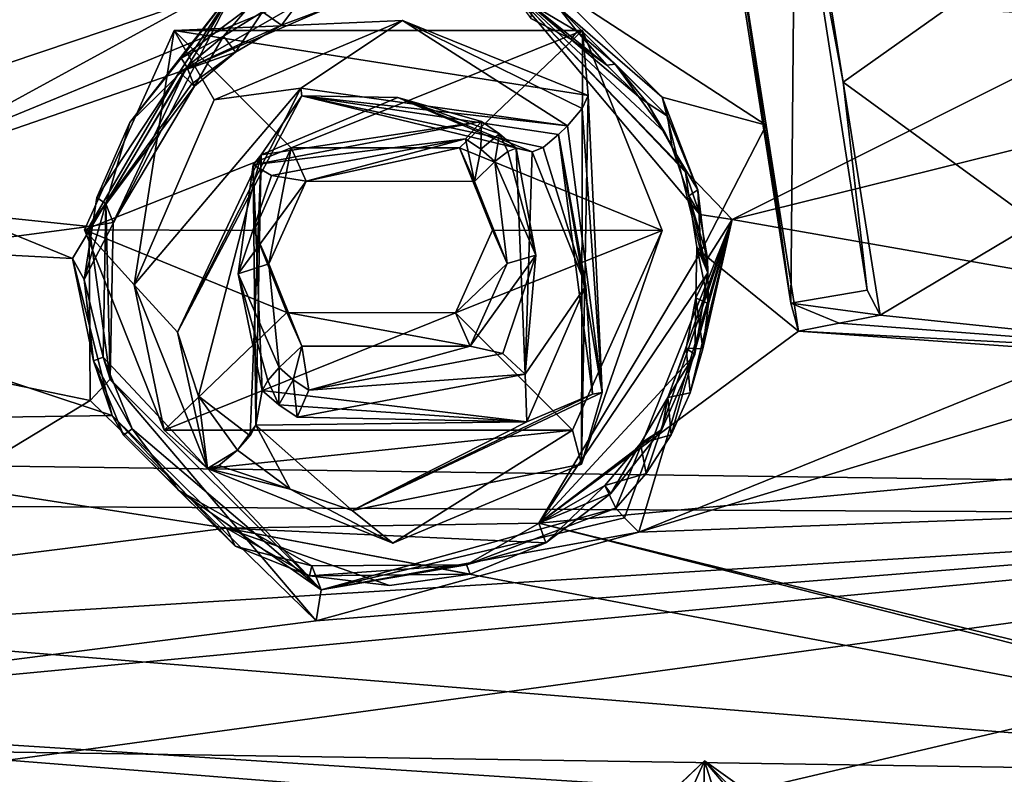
# Model space of a CAD drawing. Header units: millimetres. Extents: x -147 to 294, y -82 to 275.
# Tile 514 of 609: x 241.5 to 252.35, y 214.49 to 222.81. Entities that reach past the tile are written whole.
import ezdxf

# ---------------------------------------------------------------- set-up
doc = ezdxf.new("R2010")
doc.units = ezdxf.units.MM
doc.header["$LTSCALE"] = 67.506716
for name, color, linetype in [('1498', 7, 'CONTINUOUS'), ('1500', 7, 'CONTINUOUS'), ('1545', 7, 'CONTINUOUS'), ('1546', 7, 'CONTINUOUS'), ('1547', 7, 'CONTINUOUS'), ('1548', 7, 'CONTINUOUS'), ('1549', 7, 'CONTINUOUS'), ('1550', 7, 'CONTINUOUS'), ('1551', 7, 'CONTINUOUS'), ('1552', 7, 'CONTINUOUS'), ('1553', 7, 'CONTINUOUS'), ('1554', 7, 'CONTINUOUS'), ('1555', 7, 'CONTINUOUS'), ('1556', 7, 'CONTINUOUS'), ('1557', 7, 'CONTINUOUS'), ('1558', 7, 'CONTINUOUS'), ('1559', 7, 'CONTINUOUS'), ('1878', 7, 'CONTINUOUS'), ('2172', 7, 'CONTINUOUS'), ('2716', 7, 'CONTINUOUS'), ('2717', 7, 'CONTINUOUS'), ('2718', 7, 'CONTINUOUS'), ('2719', 7, 'CONTINUOUS'), ('2720', 7, 'CONTINUOUS'), ('2721', 7, 'CONTINUOUS'), ('2722', 7, 'CONTINUOUS'), ('3676', 7, 'CONTINUOUS'), ('3677', 7, 'CONTINUOUS'), ('3678', 7, 'CONTINUOUS'), ('3679', 7, 'CONTINUOUS'), ('556', 7, 'CONTINUOUS'), ('755', 7, 'CONTINUOUS'), ('871', 7, 'CONTINUOUS')]:
    doc.layers.add(name, color=color, linetype=linetype)

msp = doc.modelspace()

# ---------------------------------------------------------------- linework, layer by layer
at = {"layer": '1498', "linetype": 'CONTINUOUS'}
for points in [[(245.785, 211.526, -15.219), (249.043, 214.64, -14.822), (247.654, 211.526, -15.416), (245.785, 211.526, -15.219)], [(247.654, 211.526, -15.416), (249.043, 214.64, -14.822), (248.061, 212.434, -15.243), (247.654, 211.526, -15.416)], [(248.061, 212.434, -15.243), (249.043, 214.64, -14.822), (249.001, 212.81, -15.252), (248.061, 212.434, -15.243)], [(249.043, 214.64, -14.822), (252.149, 211.526, -15.889), (249.001, 212.81, -15.252), (249.043, 214.64, -14.822)]]:
    msp.add_3dface(points, dxfattribs=at)
at = {"layer": '1500', "linetype": 'CONTINUOUS'}
for points in [[(249.043, 214.64, -14.822), (245.785, 211.526, -15.219), (247.233, 212.937, -12.321), (249.043, 214.64, -14.822)], [(249.308, 213.805, -12.452), (249.043, 214.64, -14.822), (247.233, 212.937, -12.321), (249.308, 213.805, -12.452)], [(252.149, 211.526, -15.889), (249.043, 214.64, -14.822), (252.143, 210.988, -13.6), (252.149, 211.526, -15.889)], [(252.143, 210.988, -13.6), (249.043, 214.64, -14.822), (251.345, 212.993, -12.983), (252.143, 210.988, -13.6)], [(251.345, 212.993, -12.983), (249.043, 214.64, -14.822), (249.308, 213.805, -12.452), (251.345, 212.993, -12.983)]]:
    msp.add_3dface(points, dxfattribs=at)
at = {"layer": '1545', "linetype": 'CONTINUOUS'}
for points in [[(242.213, 220.492, -12.711), (243.2, 222.692, -12.292), (244.49, 221.398, -12.736), (242.213, 220.492, -12.711)], [(243.2, 222.692, -12.292), (247.699, 222.691, -12.766), (244.49, 221.398, -12.736), (243.2, 222.692, -12.292)], [(244.49, 221.398, -12.736), (247.699, 222.691, -12.766), (246.345, 221.398, -12.931), (244.49, 221.398, -12.736)], [(247.699, 222.691, -12.766), (248.577, 220.486, -13.383), (246.345, 221.398, -12.931), (247.699, 222.691, -12.766)], [(244.082, 220.488, -12.909), (242.213, 220.492, -12.711), (244.49, 221.398, -12.736), (244.082, 220.488, -12.909)], [(246.345, 221.398, -12.931), (248.577, 220.486, -13.383), (246.707, 220.491, -13.185), (246.345, 221.398, -12.931)], [(243.09, 218.287, -13.328), (242.213, 220.492, -12.711), (244.444, 219.581, -13.163), (243.09, 218.287, -13.328)], [(244.444, 219.581, -13.163), (242.213, 220.492, -12.711), (244.082, 220.488, -12.909), (244.444, 219.581, -13.163)], [(246.707, 220.491, -13.185), (248.577, 220.486, -13.383), (246.3, 219.58, -13.359), (246.707, 220.491, -13.185)], [(248.577, 220.486, -13.383), (247.59, 218.286, -13.802), (246.3, 219.58, -13.359), (248.577, 220.486, -13.383)], [(243.09, 218.287, -13.328), (244.444, 219.581, -13.163), (246.3, 219.58, -13.359), (243.09, 218.287, -13.328)], [(247.59, 218.286, -13.802), (243.09, 218.287, -13.328), (246.3, 219.58, -13.359), (247.59, 218.286, -13.802)]]:
    msp.add_3dface(points, dxfattribs=at)
at = {"layer": '1546', "linetype": 'CONTINUOUS'}
for points in [[(247.762, 221.975, -10.497), (243.2, 222.692, -12.292), (245.718, 222.8, -10.035), (247.762, 221.975, -10.497)], [(245.718, 222.8, -10.035), (243.2, 222.692, -12.292), (243.641, 221.927, -9.905), (245.718, 222.8, -10.035)], [(243.2, 222.692, -12.292), (242.213, 220.492, -12.711), (242.759, 219.889, -10.179), (243.2, 222.692, -12.292)], [(243.641, 221.927, -9.905), (243.2, 222.692, -12.292), (242.759, 219.889, -10.179), (243.641, 221.927, -9.905)], [(247.699, 222.691, -12.766), (243.2, 222.692, -12.292), (247.762, 221.975, -10.497), (247.699, 222.691, -12.766)], [(242.213, 220.492, -12.711), (243.09, 218.287, -13.328), (242.759, 219.889, -10.179), (242.213, 220.492, -12.711)], [(242.759, 219.889, -10.179), (243.09, 218.287, -13.328), (243.568, 217.863, -10.699), (242.759, 219.889, -10.179)]]:
    msp.add_3dface(points, dxfattribs=at)
at = {"layer": '1547', "linetype": 'CONTINUOUS'}
for points in [[(248.577, 220.486, -13.383), (247.699, 222.691, -12.766), (247.689, 217.912, -11.292), (248.577, 220.486, -13.383)], [(247.699, 222.691, -12.766), (247.762, 221.975, -10.497), (247.689, 217.912, -11.292), (247.699, 222.691, -12.766)], [(247.59, 218.286, -13.802), (248.577, 220.486, -13.383), (247.689, 217.912, -11.292), (247.59, 218.286, -13.802)], [(243.09, 218.287, -13.328), (247.59, 218.286, -13.802), (243.568, 217.863, -10.699), (243.09, 218.287, -13.328)], [(243.568, 217.863, -10.699), (247.59, 218.286, -13.802), (245.612, 217.038, -11.162), (243.568, 217.863, -10.699)], [(245.612, 217.038, -11.162), (247.59, 218.286, -13.802), (247.689, 217.912, -11.292), (245.612, 217.038, -11.162)]]:
    msp.add_3dface(points, dxfattribs=at)
at = {"layer": '1548', "linetype": 'CONTINUOUS'}
for points in [[(247.689, 217.912, -11.292), (247.762, 221.975, -10.497), (247.915, 218.699, -10.807), (247.689, 217.912, -11.292)], [(247.762, 221.975, -10.497), (247.698, 221.833, -10.267), (247.915, 218.699, -10.807), (247.762, 221.975, -10.497)], [(247.698, 221.833, -10.267), (247.533, 221.64, -10.184), (247.915, 218.699, -10.807), (247.698, 221.833, -10.267)], [(245.164, 217.401, -10.637), (247.689, 217.912, -11.292), (247.915, 218.699, -10.807), (245.164, 217.401, -10.637)], [(243.901, 218.063, -10.316), (243.692, 217.896, -10.435), (244.48, 217.636, -10.487), (243.901, 218.063, -10.316)], [(243.692, 217.896, -10.435), (243.568, 217.863, -10.699), (244.48, 217.636, -10.487), (243.692, 217.896, -10.435)], [(243.568, 217.863, -10.699), (245.612, 217.038, -11.162), (244.48, 217.636, -10.487), (243.568, 217.863, -10.699)], [(245.612, 217.038, -11.162), (247.689, 217.912, -11.292), (245.164, 217.401, -10.637), (245.612, 217.038, -11.162)], [(244.48, 217.636, -10.487), (245.612, 217.038, -11.162), (245.164, 217.401, -10.637), (244.48, 217.636, -10.487)]]:
    msp.add_3dface(points, dxfattribs=at)
at = {"layer": '1549', "linetype": 'CONTINUOUS'}
for points in [[(243.239, 219.364, -9.966), (244.607, 221.97, -9.674), (244.597, 222.056, -9.657), (243.239, 219.364, -9.966)], [(244.607, 221.97, -9.674), (247.533, 221.64, -10.184), (244.597, 222.056, -9.657), (244.607, 221.97, -9.674)], [(247.437, 221.545, -10.186), (247.533, 221.64, -10.184), (244.607, 221.97, -9.674), (247.437, 221.545, -10.186)], [(247.915, 218.699, -10.807), (247.533, 221.64, -10.184), (247.437, 221.545, -10.186), (247.915, 218.699, -10.807)], [(247.915, 218.699, -10.807), (247.437, 221.545, -10.186), (247.811, 218.681, -10.794), (247.915, 218.699, -10.807)], [(245.164, 217.401, -10.637), (247.915, 218.699, -10.807), (247.811, 218.681, -10.794), (245.164, 217.401, -10.637)]]:
    msp.add_3dface(points, dxfattribs=at)
at = {"layer": '1550', "linetype": 'CONTINUOUS'}
for points in [[(244.607, 221.97, -9.674), (243.239, 219.364, -9.966), (244.161, 221.32, -10.005), (244.607, 221.97, -9.674)], [(245.667, 221.952, -10.129), (244.607, 221.97, -9.674), (244.161, 221.32, -10.005), (245.667, 221.952, -10.129)], [(247.437, 221.545, -10.186), (244.607, 221.97, -9.674), (247.267, 221.403, -10.266), (247.437, 221.545, -10.186)], [(247.267, 221.403, -10.266), (244.607, 221.97, -9.674), (247.146, 221.354, -10.475), (247.267, 221.403, -10.266)], [(247.146, 221.354, -10.475), (244.607, 221.97, -9.674), (245.667, 221.952, -10.129), (247.146, 221.354, -10.475)], [(243.239, 219.364, -9.966), (243.468, 218.66, -10.136), (244.161, 221.32, -10.005), (243.239, 219.364, -9.966)], [(244.161, 221.32, -10.005), (243.468, 218.66, -10.136), (244.037, 218.221, -10.378), (244.161, 221.32, -10.005)], [(244.101, 218.342, -10.545), (244.161, 221.32, -10.005), (244.037, 218.221, -10.378), (244.101, 218.342, -10.545)], [(243.468, 218.66, -10.136), (243.901, 218.063, -10.316), (244.037, 218.221, -10.378), (243.468, 218.66, -10.136)]]:
    msp.add_3dface(points, dxfattribs=at)
at = {"layer": '1551', "linetype": 'CONTINUOUS'}
for points in [[(245.718, 222.8, -10.035), (243.641, 221.927, -9.905), (244.597, 222.056, -9.657), (245.718, 222.8, -10.035)], [(247.533, 221.64, -10.184), (245.718, 222.8, -10.035), (244.597, 222.056, -9.657), (247.533, 221.64, -10.184)], [(247.762, 221.975, -10.497), (245.718, 222.8, -10.035), (247.698, 221.833, -10.267), (247.762, 221.975, -10.497)], [(245.718, 222.8, -10.035), (247.533, 221.64, -10.184), (247.698, 221.833, -10.267), (245.718, 222.8, -10.035)], [(243.641, 221.927, -9.905), (242.759, 219.889, -10.179), (244.597, 222.056, -9.657), (243.641, 221.927, -9.905)], [(242.759, 219.889, -10.179), (243.239, 219.364, -9.966), (244.597, 222.056, -9.657), (242.759, 219.889, -10.179)], [(242.759, 219.889, -10.179), (243.568, 217.863, -10.699), (243.239, 219.364, -9.966), (242.759, 219.889, -10.179)], [(243.239, 219.364, -9.966), (243.568, 217.863, -10.699), (243.468, 218.66, -10.136), (243.239, 219.364, -9.966)], [(243.568, 217.863, -10.699), (243.901, 218.063, -10.316), (243.468, 218.66, -10.136), (243.568, 217.863, -10.699)], [(243.568, 217.863, -10.699), (243.692, 217.896, -10.435), (243.901, 218.063, -10.316), (243.568, 217.863, -10.699)]]:
    msp.add_3dface(points, dxfattribs=at)
at = {"layer": '1552', "linetype": 'CONTINUOUS'}
for points in [[(247.437, 221.545, -10.186), (247.267, 221.403, -10.266), (247.736, 219.876, -10.843), (247.437, 221.545, -10.186)], [(247.811, 218.681, -10.794), (247.437, 221.545, -10.186), (247.736, 219.876, -10.843), (247.811, 218.681, -10.794)], [(247.267, 221.403, -10.266), (247.146, 221.354, -10.475), (247.736, 219.876, -10.843), (247.267, 221.403, -10.266)], [(247.086, 218.377, -11.016), (247.811, 218.681, -10.794), (247.736, 219.876, -10.843), (247.086, 218.377, -11.016)], [(245.164, 217.401, -10.637), (247.811, 218.681, -10.794), (247.086, 218.377, -11.016), (245.164, 217.401, -10.637)], [(244.101, 218.342, -10.545), (245.164, 217.401, -10.637), (247.086, 218.377, -11.016), (244.101, 218.342, -10.545)], [(243.901, 218.063, -10.316), (244.48, 217.636, -10.487), (244.101, 218.342, -10.545), (243.901, 218.063, -10.316)], [(243.901, 218.063, -10.316), (244.101, 218.342, -10.545), (244.037, 218.221, -10.378), (243.901, 218.063, -10.316)], [(244.48, 217.636, -10.487), (245.164, 217.401, -10.637), (244.101, 218.342, -10.545), (244.48, 217.636, -10.487)]]:
    msp.add_3dface(points, dxfattribs=at)
at = {"layer": '1553', "linetype": 'CONTINUOUS'}
for points in [[(247.07, 218.904, -11.708), (247.146, 221.354, -10.475), (246.969, 221.394, -11.102), (247.07, 218.904, -11.708)], [(247.736, 219.876, -10.843), (247.146, 221.354, -10.475), (247.07, 218.904, -11.708), (247.736, 219.876, -10.843)], [(247.086, 218.377, -11.016), (247.736, 219.876, -10.843), (247.07, 218.904, -11.708), (247.086, 218.377, -11.016)], [(244.556, 218.428, -11.556), (247.086, 218.377, -11.016), (247.07, 218.904, -11.708), (244.556, 218.428, -11.556)], [(244.101, 218.342, -10.545), (247.086, 218.377, -11.016), (244.172, 218.723, -11.445), (244.101, 218.342, -10.545)], [(244.172, 218.723, -11.445), (247.086, 218.377, -11.016), (244.354, 218.563, -11.503), (244.172, 218.723, -11.445)], [(244.354, 218.563, -11.503), (247.086, 218.377, -11.016), (244.556, 218.428, -11.556), (244.354, 218.563, -11.503)]]:
    msp.add_3dface(points, dxfattribs=at)
at = {"layer": '1554', "linetype": 'CONTINUOUS'}
for points in [[(245.667, 221.952, -10.129), (244.161, 221.32, -10.005), (246.586, 221.688, -10.991), (245.667, 221.952, -10.129)], [(247.146, 221.354, -10.475), (245.667, 221.952, -10.129), (246.969, 221.394, -11.102), (247.146, 221.354, -10.475)], [(246.969, 221.394, -11.102), (245.667, 221.952, -10.129), (246.787, 221.553, -11.045), (246.969, 221.394, -11.102)], [(246.787, 221.553, -11.045), (245.667, 221.952, -10.129), (246.586, 221.688, -10.991), (246.787, 221.553, -11.045)], [(246.586, 221.688, -10.991), (244.161, 221.32, -10.005), (244.071, 221.212, -10.84), (246.586, 221.688, -10.991)], [(244.161, 221.32, -10.005), (244.101, 218.342, -10.545), (244.071, 221.212, -10.84), (244.161, 221.32, -10.005)], [(244.101, 218.342, -10.545), (244.172, 218.723, -11.445), (244.071, 221.212, -10.84), (244.101, 218.342, -10.545)]]:
    msp.add_3dface(points, dxfattribs=at)
at = {"layer": '1555', "linetype": 'CONTINUOUS'}
for points in [[(246.586, 221.688, -10.991), (244.071, 221.212, -10.84), (246.41, 221.497, -11.254), (246.586, 221.688, -10.991)], [(246.586, 221.688, -10.991), (246.41, 221.497, -11.254), (246.581, 221.382, -11.3), (246.586, 221.688, -10.991)], [(246.787, 221.553, -11.045), (246.586, 221.688, -10.991), (246.581, 221.382, -11.3), (246.787, 221.553, -11.045)], [(246.736, 221.246, -11.349), (246.787, 221.553, -11.045), (246.581, 221.382, -11.3), (246.736, 221.246, -11.349)], [(246.876, 221.358, -11.27), (246.787, 221.553, -11.045), (246.736, 221.246, -11.349), (246.876, 221.358, -11.27)], [(246.969, 221.394, -11.102), (246.787, 221.553, -11.045), (246.876, 221.358, -11.27), (246.969, 221.394, -11.102)], [(246.41, 221.497, -11.254), (244.071, 221.212, -10.84), (244.273, 221.092, -11.126), (246.41, 221.497, -11.254)], [(244.071, 221.212, -10.84), (244.172, 218.723, -11.445), (243.908, 220.007, -11.347), (244.071, 221.212, -10.84)], [(244.273, 221.092, -11.126), (244.071, 221.212, -10.84), (243.908, 220.007, -11.347), (244.273, 221.092, -11.126)], [(243.908, 220.007, -11.347), (244.172, 218.723, -11.445), (244.232, 218.834, -11.595), (243.908, 220.007, -11.347)], [(244.359, 218.976, -11.64), (243.908, 220.007, -11.347), (244.232, 218.834, -11.595), (244.359, 218.976, -11.64)]]:
    msp.add_3dface(points, dxfattribs=at)
at = {"layer": '1556', "linetype": 'CONTINUOUS'}
for points in [[(246.41, 221.497, -11.254), (244.273, 221.092, -11.126), (244.654, 221.029, -11.181), (246.41, 221.497, -11.254)], [(246.509, 221.028, -11.377), (246.41, 221.497, -11.254), (244.654, 221.029, -11.181), (246.509, 221.028, -11.377)], [(246.581, 221.382, -11.3), (246.41, 221.497, -11.254), (246.509, 221.028, -11.377), (246.581, 221.382, -11.3)], [(246.736, 221.246, -11.349), (246.581, 221.382, -11.3), (246.509, 221.028, -11.377), (246.736, 221.246, -11.349)], [(246.736, 221.246, -11.349), (246.509, 221.028, -11.377), (246.871, 220.122, -11.632), (246.736, 221.246, -11.349)], [(247.187, 220.215, -11.643), (246.736, 221.246, -11.349), (246.871, 220.122, -11.632), (247.187, 220.215, -11.643)], [(244.273, 221.092, -11.126), (243.908, 220.007, -11.347), (244.654, 221.029, -11.181), (244.273, 221.092, -11.126)], [(244.654, 221.029, -11.181), (243.908, 220.007, -11.347), (244.246, 220.118, -11.356), (244.654, 221.029, -11.181)], [(246.821, 219.13, -11.863), (247.187, 220.215, -11.643), (246.463, 219.211, -11.806), (246.821, 219.13, -11.863)], [(246.463, 219.211, -11.806), (247.187, 220.215, -11.643), (246.871, 220.122, -11.632), (246.463, 219.211, -11.806)], [(243.908, 220.007, -11.347), (244.359, 218.976, -11.64), (244.246, 220.118, -11.356), (243.908, 220.007, -11.347)], [(244.246, 220.118, -11.356), (244.359, 218.976, -11.64), (244.607, 219.212, -11.61), (244.246, 220.118, -11.356)], [(244.359, 218.976, -11.64), (244.513, 218.84, -11.689), (244.607, 219.212, -11.61), (244.359, 218.976, -11.64)], [(244.513, 218.84, -11.689), (244.685, 218.725, -11.735), (244.607, 219.212, -11.61), (244.513, 218.84, -11.689)], [(244.607, 219.212, -11.61), (244.685, 218.725, -11.735), (246.463, 219.211, -11.806), (244.607, 219.212, -11.61)], [(244.685, 218.725, -11.735), (246.821, 219.13, -11.863), (246.463, 219.211, -11.806), (244.685, 218.725, -11.735)]]:
    msp.add_3dface(points, dxfattribs=at)
at = {"layer": '1557', "linetype": 'CONTINUOUS'}
for points in [[(246.969, 221.394, -11.102), (246.876, 221.358, -11.27), (247.187, 220.215, -11.643), (246.969, 221.394, -11.102)], [(247.07, 218.904, -11.708), (246.969, 221.394, -11.102), (247.187, 220.215, -11.643), (247.07, 218.904, -11.708)], [(246.876, 221.358, -11.27), (246.736, 221.246, -11.349), (247.187, 220.215, -11.643), (246.876, 221.358, -11.27)], [(247.07, 218.904, -11.708), (247.187, 220.215, -11.643), (246.821, 219.13, -11.863), (247.07, 218.904, -11.708)], [(247.07, 218.904, -11.708), (246.821, 219.13, -11.863), (244.685, 218.725, -11.735), (247.07, 218.904, -11.708)], [(244.354, 218.563, -11.503), (244.359, 218.976, -11.64), (244.232, 218.834, -11.595), (244.354, 218.563, -11.503)], [(244.359, 218.976, -11.64), (244.354, 218.563, -11.503), (244.513, 218.84, -11.689), (244.359, 218.976, -11.64)], [(244.556, 218.428, -11.556), (247.07, 218.904, -11.708), (244.685, 218.725, -11.735), (244.556, 218.428, -11.556)], [(244.172, 218.723, -11.445), (244.354, 218.563, -11.503), (244.232, 218.834, -11.595), (244.172, 218.723, -11.445)], [(244.354, 218.563, -11.503), (244.556, 218.428, -11.556), (244.513, 218.84, -11.689), (244.354, 218.563, -11.503)], [(244.556, 218.428, -11.556), (244.685, 218.725, -11.735), (244.513, 218.84, -11.689), (244.556, 218.428, -11.556)]]:
    msp.add_3dface(points, dxfattribs=at)
at = {"layer": '1558', "linetype": 'CONTINUOUS'}
for points in [[(246.345, 221.398, -12.931), (246.707, 220.491, -13.185), (246.509, 221.028, -11.377), (246.345, 221.398, -12.931)], [(246.509, 221.028, -11.377), (246.707, 220.491, -13.185), (246.871, 220.122, -11.632), (246.509, 221.028, -11.377)], [(246.707, 220.491, -13.185), (246.3, 219.58, -13.359), (246.871, 220.122, -11.632), (246.707, 220.491, -13.185)], [(246.3, 219.58, -13.359), (246.463, 219.211, -11.806), (246.871, 220.122, -11.632), (246.3, 219.58, -13.359)], [(246.3, 219.58, -13.359), (244.444, 219.581, -13.163), (246.463, 219.211, -11.806), (246.3, 219.58, -13.359)], [(244.444, 219.581, -13.163), (244.607, 219.212, -11.61), (246.463, 219.211, -11.806), (244.444, 219.581, -13.163)]]:
    msp.add_3dface(points, dxfattribs=at)
at = {"layer": '1559', "linetype": 'CONTINUOUS'}
for points in [[(244.082, 220.488, -12.909), (244.49, 221.398, -12.736), (244.246, 220.118, -11.356), (244.082, 220.488, -12.909)], [(244.49, 221.398, -12.736), (244.654, 221.029, -11.181), (244.246, 220.118, -11.356), (244.49, 221.398, -12.736)], [(244.49, 221.398, -12.736), (246.345, 221.398, -12.931), (244.654, 221.029, -11.181), (244.49, 221.398, -12.736)], [(246.345, 221.398, -12.931), (246.509, 221.028, -11.377), (244.654, 221.029, -11.181), (246.345, 221.398, -12.931)], [(244.444, 219.581, -13.163), (244.082, 220.488, -12.909), (244.607, 219.212, -11.61), (244.444, 219.581, -13.163)], [(244.082, 220.488, -12.909), (244.246, 220.118, -11.356), (244.607, 219.212, -11.61), (244.082, 220.488, -12.909)]]:
    msp.add_3dface(points, dxfattribs=at)
at = {"layer": '1878', "linetype": 'CONTINUOUS'}
for points in [[(250.57, 222.121, -12.261), (250.145, 224.771, -11.72), (252.736, 223.658, -12.384), (250.57, 222.121, -12.261)], [(238.873, 221.491, -10.643), (239.934, 223.933, -10.339), (243.881, 223.179, -10.995), (238.873, 221.491, -10.643)], [(249.357, 223.985, -11.717), (249.724, 221.647, -12.199), (247.338, 223.206, -11.517), (249.357, 223.985, -11.717)], [(252.696, 220.574, -12.944), (250.57, 222.121, -12.261), (252.736, 223.658, -12.384), (252.696, 220.574, -12.944)], [(242.081, 220.177, -11.294), (238.873, 221.491, -10.643), (243.881, 223.179, -10.995), (242.081, 220.177, -11.294)], [(247.338, 223.206, -11.517), (249.724, 221.647, -12.199), (248.578, 221.956, -11.946), (247.338, 223.206, -11.517)], [(250.978, 219.554, -12.823), (250.57, 222.121, -12.261), (252.696, 220.574, -12.944), (250.978, 219.554, -12.823)], [(249.724, 221.647, -12.199), (249.002, 220.251, -12.338), (248.578, 221.956, -11.946), (249.724, 221.647, -12.199)], [(249.724, 221.647, -12.199), (250.08, 219.378, -12.696), (249.002, 220.251, -12.338), (249.724, 221.647, -12.199)], [(236.396, 220.478, -10.554), (238.873, 221.491, -10.643), (242.081, 220.177, -11.294), (236.396, 220.478, -10.554)], [(255.341, 219.096, -13.758), (250.978, 219.554, -12.823), (252.696, 220.574, -12.944), (255.341, 219.096, -13.758)], [(236.353, 218.354, -10.963), (236.396, 220.478, -10.554), (242.52, 218.448, -11.692), (236.353, 218.354, -10.963)], [(242.52, 218.448, -11.692), (236.396, 220.478, -10.554), (242.081, 220.177, -11.294), (242.52, 218.448, -11.692)], [(249.002, 220.251, -12.338), (250.08, 219.378, -12.696), (247.219, 217.259, -12.64), (249.002, 220.251, -12.338)], [(250.529, 219.466, -12.759), (250.978, 219.554, -12.823), (255.341, 219.096, -13.758), (250.529, 219.466, -12.759)], [(250.08, 219.378, -12.696), (250.529, 219.466, -12.759), (255.341, 219.096, -13.758), (250.08, 219.378, -12.696)], [(250.08, 219.378, -12.696), (261.243, 218.577, -15.171), (247.219, 217.259, -12.64), (250.08, 219.378, -12.696)], [(261.243, 218.577, -15.171), (250.08, 219.378, -12.696), (255.341, 219.096, -13.758), (261.243, 218.577, -15.171)], [(261.243, 218.577, -15.171), (259.384, 214.263, -15.676), (247.219, 217.259, -12.64), (261.243, 218.577, -15.171)], [(236.308, 216.264, -11.389), (236.353, 218.354, -10.963), (243.777, 217.204, -12.124), (236.308, 216.264, -11.389)], [(243.777, 217.204, -12.124), (236.353, 218.354, -10.963), (242.52, 218.448, -11.692), (243.777, 217.204, -12.124)], [(258.156, 214.483, -15.348), (236.308, 216.264, -11.389), (243.777, 217.204, -12.124), (258.156, 214.483, -15.348)], [(247.219, 217.259, -12.64), (258.156, 214.483, -15.348), (243.777, 217.204, -12.124), (247.219, 217.259, -12.64)], [(259.384, 214.263, -15.676), (258.156, 214.483, -15.348), (247.219, 217.259, -12.64), (259.384, 214.263, -15.676)], [(239.978, 214.756, -12.138), (236.308, 216.264, -11.389), (258.156, 214.483, -15.348), (239.978, 214.756, -12.138)], [(245.665, 211.196, -13.761), (243.538, 211.175, -13.448), (239.978, 214.756, -12.138), (245.665, 211.196, -13.761)], [(245.665, 211.196, -13.761), (239.978, 214.756, -12.138), (247.476, 214.164, -13.355), (245.665, 211.196, -13.761)], [(243.538, 211.175, -13.448), (241.41, 211.16, -13.157), (239.978, 214.756, -12.138), (243.538, 211.175, -13.448)], [(247.476, 214.164, -13.355), (239.978, 214.756, -12.138), (258.156, 214.483, -15.348), (247.476, 214.164, -13.355)]]:
    msp.add_3dface(points, dxfattribs=at)
at = {"layer": '2172', "linetype": 'CONTINUOUS'}
for points in [[(240.359, 223.422, -8.128), (239.24, 220.847, -8.45), (244.924, 223.193, -8.785), (240.359, 223.422, -8.128)], [(239.24, 220.847, -8.45), (243.26, 222.234, -8.716), (244.924, 223.193, -8.785), (239.24, 220.847, -8.45)], [(249.348, 220.608, -9.955), (253.765, 222.82, -10.352), (246.867, 223.193, -9.081), (249.348, 220.608, -9.955)], [(253.444, 221.621, -10.508), (253.765, 222.82, -10.352), (249.348, 220.608, -9.955), (253.444, 221.621, -10.508)], [(243.26, 222.234, -8.716), (239.24, 220.847, -8.45), (242.264, 220.53, -8.891), (243.26, 222.234, -8.716)], [(254.565, 219.694, -11.093), (253.444, 221.621, -10.508), (249.348, 220.608, -9.955), (254.565, 219.694, -11.093)], [(239.24, 220.847, -8.45), (236.627, 219.779, -8.358), (242.264, 220.53, -8.891), (239.24, 220.847, -8.45)], [(242.264, 220.53, -8.891), (236.627, 219.779, -8.358), (242.275, 218.612, -9.26), (242.264, 220.53, -8.891)], [(248.32, 217.161, -10.462), (254.565, 219.694, -11.093), (249.348, 220.608, -9.955), (248.32, 217.161, -10.462)], [(236.627, 219.779, -8.358), (236.529, 215.128, -9.291), (242.275, 218.612, -9.26), (236.627, 219.779, -8.358)], [(264.158, 217.746, -13.639), (256.875, 219.747, -11.555), (248.32, 217.161, -10.462), (264.158, 217.746, -13.639)], [(256.875, 219.747, -11.555), (254.565, 219.694, -11.093), (248.32, 217.161, -10.462), (256.875, 219.747, -11.555)], [(242.275, 218.612, -9.26), (236.529, 215.128, -9.291), (244.767, 216.182, -10.109), (242.275, 218.612, -9.26)], [(249.462, 214.295, -11.272), (264.158, 217.746, -13.639), (236.529, 215.128, -9.291), (249.462, 214.295, -11.272)], [(236.529, 215.128, -9.291), (264.158, 217.746, -13.639), (244.767, 216.182, -10.109), (236.529, 215.128, -9.291)], [(244.767, 216.182, -10.109), (264.158, 217.746, -13.639), (248.32, 217.161, -10.462), (244.767, 216.182, -10.109)], [(252.014, 213.282, -11.961), (264.158, 217.746, -13.639), (249.462, 214.295, -11.272), (252.014, 213.282, -11.961)], [(258.51, 213.174, -13.313), (264.158, 217.746, -13.639), (252.014, 213.282, -11.961), (258.51, 213.174, -13.313)], [(236.421, 210.605, -10.315), (249.462, 214.295, -11.272), (236.529, 215.128, -9.291), (236.421, 210.605, -10.315)]]:
    msp.add_3dface(points, dxfattribs=at)
at = {"layer": '2716', "linetype": 'CONTINUOUS'}
for points in [[(244.924, 223.193, -8.785), (243.26, 222.234, -8.716), (244.935, 222.955, -9.143), (244.924, 223.193, -8.785)], [(249.348, 220.608, -9.955), (246.867, 223.193, -9.081), (248.992, 220.663, -10.208), (249.348, 220.608, -9.955)], [(248.992, 220.663, -10.208), (246.867, 223.193, -9.081), (248.835, 221.13, -10.096), (248.992, 220.663, -10.208)], [(248.835, 221.13, -10.096), (246.867, 223.193, -9.081), (248.607, 221.566, -9.978), (248.835, 221.13, -10.096)], [(248.607, 221.566, -9.978), (246.867, 223.193, -9.081), (248.316, 221.962, -9.858), (248.607, 221.566, -9.978)], [(248.316, 221.962, -9.858), (246.867, 223.193, -9.081), (247.968, 222.309, -9.738), (248.316, 221.962, -9.858)], [(247.968, 222.309, -9.738), (246.867, 223.193, -9.081), (247.571, 222.597, -9.622), (247.968, 222.309, -9.738)], [(247.571, 222.597, -9.622), (246.867, 223.193, -9.081), (247.132, 222.823, -9.511), (247.571, 222.597, -9.622)], [(244.935, 222.955, -9.143), (243.26, 222.234, -8.716), (244.384, 222.749, -9.096), (244.935, 222.955, -9.143)], [(244.384, 222.749, -9.096), (243.26, 222.234, -8.716), (243.876, 222.454, -9.072), (244.384, 222.749, -9.096)], [(243.876, 222.454, -9.072), (243.26, 222.234, -8.716), (243.395, 222.102, -8.851), (243.876, 222.454, -9.072)], [(243.426, 222.079, -9.072), (243.876, 222.454, -9.072), (243.395, 222.102, -8.851), (243.426, 222.079, -9.072)], [(249.078, 220.176, -10.314), (249.348, 220.608, -9.955), (248.992, 220.663, -10.208), (249.078, 220.176, -10.314)], [(248.164, 217.32, -10.49), (249.348, 220.608, -9.955), (248.067, 217.425, -10.674), (248.164, 217.32, -10.49)], [(248.067, 217.425, -10.674), (249.348, 220.608, -9.955), (248.401, 217.807, -10.654), (248.067, 217.425, -10.674)], [(248.32, 217.161, -10.462), (249.348, 220.608, -9.955), (248.164, 217.32, -10.49), (248.32, 217.161, -10.462)], [(248.401, 217.807, -10.654), (249.348, 220.608, -9.955), (248.676, 218.234, -10.617), (248.401, 217.807, -10.654)], [(248.676, 218.234, -10.617), (249.348, 220.608, -9.955), (248.886, 218.696, -10.563), (248.676, 218.234, -10.617)], [(248.886, 218.696, -10.563), (249.348, 220.608, -9.955), (249.024, 219.181, -10.493), (248.886, 218.696, -10.563)], [(249.024, 219.181, -10.493), (249.348, 220.608, -9.955), (249.088, 219.678, -10.409), (249.024, 219.181, -10.493)], [(249.088, 219.678, -10.409), (249.348, 220.608, -9.955), (249.078, 220.176, -10.314), (249.088, 219.678, -10.409)]]:
    msp.add_3dface(points, dxfattribs=at)
at = {"layer": '2717', "linetype": 'CONTINUOUS'}
for points in [[(243.26, 222.234, -8.716), (242.264, 220.53, -8.891), (243.395, 222.102, -8.851), (243.26, 222.234, -8.716)], [(242.264, 220.53, -8.891), (243.426, 222.079, -9.072), (243.395, 222.102, -8.851), (242.264, 220.53, -8.891)], [(243.426, 222.079, -9.072), (242.264, 220.53, -8.891), (242.53, 220.574, -9.214), (243.426, 222.079, -9.072)], [(242.53, 220.574, -9.214), (242.264, 220.53, -8.891), (242.498, 218.849, -9.532), (242.53, 220.574, -9.214)], [(242.264, 220.53, -8.891), (242.275, 218.612, -9.26), (242.498, 218.849, -9.532), (242.264, 220.53, -8.891)], [(242.275, 218.612, -9.26), (244.767, 216.182, -10.109), (242.498, 218.849, -9.532), (242.275, 218.612, -9.26)], [(242.498, 218.849, -9.532), (244.767, 216.182, -10.109), (244.82, 216.526, -10.334), (242.498, 218.849, -9.532)], [(248.164, 217.32, -10.49), (248.067, 217.425, -10.674), (244.82, 216.526, -10.334), (248.164, 217.32, -10.49)], [(248.32, 217.161, -10.462), (248.164, 217.32, -10.49), (244.82, 216.526, -10.334), (248.32, 217.161, -10.462)], [(244.767, 216.182, -10.109), (248.32, 217.161, -10.462), (244.82, 216.526, -10.334), (244.767, 216.182, -10.109)]]:
    msp.add_3dface(points, dxfattribs=at)
at = {"layer": '2718', "linetype": 'CONTINUOUS'}
for points in [[(243.342, 222.292, -10.05), (242.53, 220.574, -9.214), (242.447, 220.781, -10.203), (243.342, 222.292, -10.05)], [(243.426, 222.079, -9.072), (242.53, 220.574, -9.214), (243.342, 222.292, -10.05), (243.426, 222.079, -9.072)], [(242.447, 220.781, -10.203), (242.498, 218.849, -9.532), (242.421, 219.089, -10.523), (242.447, 220.781, -10.203)], [(242.53, 220.574, -9.214), (242.498, 218.849, -9.532), (242.447, 220.781, -10.203), (242.53, 220.574, -9.214)], [(242.498, 218.849, -9.532), (244.82, 216.526, -10.334), (242.421, 219.089, -10.523), (242.498, 218.849, -9.532)], [(242.421, 219.089, -10.523), (244.82, 216.526, -10.334), (242.737, 218.299, -10.723), (242.421, 219.089, -10.523)], [(242.737, 218.299, -10.723), (244.82, 216.526, -10.334), (243.251, 217.623, -10.931), (242.737, 218.299, -10.723)], [(243.251, 217.623, -10.931), (244.82, 216.526, -10.334), (244.717, 216.788, -11.316), (243.251, 217.623, -10.931)], [(248.067, 217.425, -10.674), (247.947, 217.675, -11.639), (246.421, 216.8, -11.574), (248.067, 217.425, -10.674)], [(244.82, 216.526, -10.334), (248.067, 217.425, -10.674), (246.421, 216.8, -11.574), (244.82, 216.526, -10.334)], [(244.717, 216.788, -11.316), (244.82, 216.526, -10.334), (246.421, 216.8, -11.574), (244.717, 216.788, -11.316)]]:
    msp.add_3dface(points, dxfattribs=at)
at = {"layer": '2719', "linetype": 'CONTINUOUS'}
for points in [[(243.279, 222.385, -10.024), (244.005, 222.931, -10.031), (243.744, 222.63, -10.047), (243.279, 222.385, -10.024)], [(243.744, 222.63, -10.047), (244.005, 222.931, -10.031), (244.176, 222.898, -10.061), (243.744, 222.63, -10.047)], [(247.155, 222.967, -10.502), (247.427, 222.953, -10.548), (247.64, 222.68, -10.631), (247.155, 222.967, -10.502)], [(247.427, 222.953, -10.548), (248.638, 221.746, -10.964), (248.06, 222.32, -10.764), (247.427, 222.953, -10.548)], [(247.64, 222.68, -10.631), (247.427, 222.953, -10.548), (248.06, 222.32, -10.764), (247.64, 222.68, -10.631)], [(243.342, 222.292, -10.05), (243.279, 222.385, -10.024), (243.744, 222.63, -10.047), (243.342, 222.292, -10.05)], [(243.279, 222.385, -10.024), (243.342, 222.292, -10.05), (242.714, 221.676, -10.074), (243.279, 222.385, -10.024)], [(243.342, 222.292, -10.05), (242.447, 220.781, -10.203), (242.714, 221.676, -10.074), (243.342, 222.292, -10.05)], [(248.06, 222.32, -10.764), (248.638, 221.746, -10.964), (248.411, 221.892, -10.899), (248.06, 222.32, -10.764)], [(248.411, 221.892, -10.899), (248.638, 221.746, -10.964), (248.686, 221.4, -11.036), (248.411, 221.892, -10.899)], [(248.638, 221.746, -10.964), (248.97, 220.936, -11.17), (248.686, 221.4, -11.036), (248.638, 221.746, -10.964)], [(242.714, 221.676, -10.074), (242.447, 220.781, -10.203), (242.35, 220.85, -10.177), (242.714, 221.676, -10.074)], [(248.686, 221.4, -11.036), (248.97, 220.936, -11.17), (248.87, 220.868, -11.166), (248.686, 221.4, -11.036)], [(242.447, 220.781, -10.203), (242.209, 219.947, -10.328), (242.35, 220.85, -10.177), (242.447, 220.781, -10.203)], [(248.97, 220.936, -11.17), (249.079, 220.02, -11.363), (248.87, 220.868, -11.166), (248.97, 220.936, -11.17)], [(248.87, 220.868, -11.166), (249.079, 220.02, -11.363), (248.959, 220.306, -11.288), (248.87, 220.868, -11.166)], [(242.447, 220.781, -10.203), (242.421, 219.089, -10.523), (242.209, 219.947, -10.328), (242.447, 220.781, -10.203)], [(248.959, 220.306, -11.288), (249.079, 220.02, -11.363), (248.949, 219.744, -11.395), (248.959, 220.306, -11.288)], [(249.079, 220.02, -11.363), (248.939, 219.118, -11.515), (248.949, 219.744, -11.395), (249.079, 220.02, -11.363)], [(242.209, 219.947, -10.328), (242.421, 219.089, -10.523), (242.313, 219.049, -10.516), (242.209, 219.947, -10.328)], [(248.949, 219.744, -11.395), (248.939, 219.118, -11.515), (248.842, 219.188, -11.485), (248.949, 219.744, -11.395)], [(248.939, 219.118, -11.515), (248.574, 218.293, -11.618), (248.639, 218.645, -11.559), (248.939, 219.118, -11.515)], [(248.842, 219.188, -11.485), (248.939, 219.118, -11.515), (248.639, 218.645, -11.559), (248.842, 219.188, -11.485)], [(242.421, 219.089, -10.523), (242.737, 218.299, -10.723), (242.313, 219.049, -10.516), (242.421, 219.089, -10.523)], [(242.313, 219.049, -10.516), (242.737, 218.299, -10.723), (242.645, 218.23, -10.724), (242.313, 219.049, -10.516)], [(248.639, 218.645, -11.559), (248.574, 218.293, -11.618), (248.34, 218.14, -11.61), (248.639, 218.645, -11.559)], [(242.737, 218.299, -10.723), (243.251, 217.623, -10.931), (242.645, 218.23, -10.724), (242.737, 218.299, -10.723)], [(248.574, 218.293, -11.618), (248.013, 217.586, -11.669), (248.34, 218.14, -11.61), (248.574, 218.293, -11.618)], [(242.645, 218.23, -10.724), (243.251, 217.623, -10.931), (243.872, 217.007, -11.147), (242.645, 218.23, -10.724)], [(248.013, 217.586, -11.669), (247.947, 217.675, -11.639), (248.34, 218.14, -11.61), (248.013, 217.586, -11.669)], [(243.251, 217.623, -10.931), (244.717, 216.788, -11.316), (243.872, 217.007, -11.147), (243.251, 217.623, -10.931)], [(246.421, 216.8, -11.574), (247.947, 217.675, -11.639), (247.295, 217.043, -11.663), (246.421, 216.8, -11.574)], [(247.295, 217.043, -11.663), (247.947, 217.675, -11.639), (248.013, 217.586, -11.669), (247.295, 217.043, -11.663)], [(243.872, 217.007, -11.147), (244.717, 216.788, -11.316), (244.691, 216.678, -11.335), (243.872, 217.007, -11.147)], [(246.463, 216.697, -11.603), (246.421, 216.8, -11.574), (247.295, 217.043, -11.663), (246.463, 216.697, -11.603)], [(244.717, 216.788, -11.316), (246.421, 216.8, -11.574), (244.691, 216.678, -11.335), (244.717, 216.788, -11.316)], [(244.691, 216.678, -11.335), (246.421, 216.8, -11.574), (246.463, 216.697, -11.603), (244.691, 216.678, -11.335)], [(245.575, 216.572, -11.491), (244.691, 216.678, -11.335), (246.463, 216.697, -11.603), (245.575, 216.572, -11.491)]]:
    msp.add_3dface(points, dxfattribs=at)
at = {"layer": '2720', "linetype": 'CONTINUOUS'}
for points in [[(249.002, 220.251, -12.338), (247.219, 217.259, -12.64), (249.079, 220.02, -11.363), (249.002, 220.251, -12.338)], [(242.52, 218.448, -11.692), (242.081, 220.177, -11.294), (242.313, 219.049, -10.516), (242.52, 218.448, -11.692)], [(242.081, 220.177, -11.294), (242.209, 219.947, -10.328), (242.313, 219.049, -10.516), (242.081, 220.177, -11.294)], [(247.219, 217.259, -12.64), (248.939, 219.118, -11.515), (249.079, 220.02, -11.363), (247.219, 217.259, -12.64)], [(247.219, 217.259, -12.64), (248.574, 218.293, -11.618), (248.939, 219.118, -11.515), (247.219, 217.259, -12.64)], [(242.52, 218.448, -11.692), (242.313, 219.049, -10.516), (242.645, 218.23, -10.724), (242.52, 218.448, -11.692)], [(243.777, 217.204, -12.124), (242.52, 218.448, -11.692), (243.872, 217.007, -11.147), (243.777, 217.204, -12.124)], [(242.52, 218.448, -11.692), (242.645, 218.23, -10.724), (243.872, 217.007, -11.147), (242.52, 218.448, -11.692)], [(247.219, 217.259, -12.64), (248.013, 217.586, -11.669), (248.574, 218.293, -11.618), (247.219, 217.259, -12.64)], [(247.219, 217.259, -12.64), (247.295, 217.043, -11.663), (248.013, 217.586, -11.669), (247.219, 217.259, -12.64)], [(247.219, 217.259, -12.64), (243.777, 217.204, -12.124), (247.295, 217.043, -11.663), (247.219, 217.259, -12.64)], [(243.777, 217.204, -12.124), (243.872, 217.007, -11.147), (244.691, 216.678, -11.335), (243.777, 217.204, -12.124)], [(243.777, 217.204, -12.124), (244.691, 216.678, -11.335), (245.575, 216.572, -11.491), (243.777, 217.204, -12.124)], [(243.777, 217.204, -12.124), (245.575, 216.572, -11.491), (246.463, 216.697, -11.603), (243.777, 217.204, -12.124)], [(243.777, 217.204, -12.124), (246.463, 216.697, -11.603), (247.295, 217.043, -11.663), (243.777, 217.204, -12.124)]]:
    msp.add_3dface(points, dxfattribs=at)
at = {"layer": '2721', "linetype": 'CONTINUOUS'}
for points in [[(242.081, 220.177, -11.294), (243.881, 223.179, -10.995), (242.209, 219.947, -10.328), (242.081, 220.177, -11.294)], [(242.209, 219.947, -10.328), (243.881, 223.179, -10.995), (242.35, 220.85, -10.177), (242.209, 219.947, -10.328)], [(243.881, 223.179, -10.995), (242.714, 221.676, -10.074), (242.35, 220.85, -10.177), (243.881, 223.179, -10.995)], [(243.881, 223.179, -10.995), (243.279, 222.385, -10.024), (242.714, 221.676, -10.074), (243.881, 223.179, -10.995)], [(243.881, 223.179, -10.995), (244.005, 222.931, -10.031), (243.279, 222.385, -10.024), (243.881, 223.179, -10.995)], [(247.338, 223.206, -11.517), (248.578, 221.956, -11.946), (247.427, 222.953, -10.548), (247.338, 223.206, -11.517)], [(248.578, 221.956, -11.946), (248.638, 221.746, -10.964), (247.427, 222.953, -10.548), (248.578, 221.956, -11.946)], [(248.578, 221.956, -11.946), (249.002, 220.251, -12.338), (248.97, 220.936, -11.17), (248.578, 221.956, -11.946)], [(248.578, 221.956, -11.946), (248.97, 220.936, -11.17), (248.638, 221.746, -10.964), (248.578, 221.956, -11.946)], [(249.002, 220.251, -12.338), (249.079, 220.02, -11.363), (248.97, 220.936, -11.17), (249.002, 220.251, -12.338)]]:
    msp.add_3dface(points, dxfattribs=at)
at = {"layer": '2722', "linetype": 'CONTINUOUS'}
for points in [[(244.384, 222.749, -9.096), (244.176, 222.898, -10.061), (244.645, 223.098, -10.094), (244.384, 222.749, -9.096)], [(244.935, 222.955, -9.143), (244.384, 222.749, -9.096), (244.645, 223.098, -10.094), (244.935, 222.955, -9.143)], [(247.571, 222.597, -9.622), (247.132, 222.823, -9.511), (247.155, 222.967, -10.502), (247.571, 222.597, -9.622)], [(247.571, 222.597, -9.622), (247.155, 222.967, -10.502), (247.64, 222.68, -10.631), (247.571, 222.597, -9.622)], [(243.876, 222.454, -9.072), (243.744, 222.63, -10.047), (244.176, 222.898, -10.061), (243.876, 222.454, -9.072)], [(244.384, 222.749, -9.096), (243.876, 222.454, -9.072), (244.176, 222.898, -10.061), (244.384, 222.749, -9.096)], [(243.426, 222.079, -9.072), (243.342, 222.292, -10.05), (243.744, 222.63, -10.047), (243.426, 222.079, -9.072)], [(243.876, 222.454, -9.072), (243.426, 222.079, -9.072), (243.744, 222.63, -10.047), (243.876, 222.454, -9.072)], [(247.968, 222.309, -9.738), (247.571, 222.597, -9.622), (247.64, 222.68, -10.631), (247.968, 222.309, -9.738)], [(247.968, 222.309, -9.738), (247.64, 222.68, -10.631), (248.06, 222.32, -10.764), (247.968, 222.309, -9.738)], [(248.316, 221.962, -9.858), (247.968, 222.309, -9.738), (248.06, 222.32, -10.764), (248.316, 221.962, -9.858)], [(248.316, 221.962, -9.858), (248.06, 222.32, -10.764), (248.411, 221.892, -10.899), (248.316, 221.962, -9.858)], [(248.607, 221.566, -9.978), (248.316, 221.962, -9.858), (248.411, 221.892, -10.899), (248.607, 221.566, -9.978)], [(248.607, 221.566, -9.978), (248.411, 221.892, -10.899), (248.686, 221.4, -11.036), (248.607, 221.566, -9.978)], [(248.835, 221.13, -10.096), (248.607, 221.566, -9.978), (248.686, 221.4, -11.036), (248.835, 221.13, -10.096)], [(248.835, 221.13, -10.096), (248.686, 221.4, -11.036), (248.87, 220.868, -11.166), (248.835, 221.13, -10.096)], [(248.992, 220.663, -10.208), (248.835, 221.13, -10.096), (248.87, 220.868, -11.166), (248.992, 220.663, -10.208)], [(249.078, 220.176, -10.314), (248.992, 220.663, -10.208), (248.87, 220.868, -11.166), (249.078, 220.176, -10.314)], [(249.078, 220.176, -10.314), (248.87, 220.868, -11.166), (248.959, 220.306, -11.288), (249.078, 220.176, -10.314)], [(249.088, 219.678, -10.409), (248.959, 220.306, -11.288), (248.949, 219.744, -11.395), (249.088, 219.678, -10.409)], [(249.088, 219.678, -10.409), (249.078, 220.176, -10.314), (248.959, 220.306, -11.288), (249.088, 219.678, -10.409)], [(249.024, 219.181, -10.493), (248.949, 219.744, -11.395), (248.842, 219.188, -11.485), (249.024, 219.181, -10.493)], [(249.024, 219.181, -10.493), (249.088, 219.678, -10.409), (248.949, 219.744, -11.395), (249.024, 219.181, -10.493)], [(248.886, 218.696, -10.563), (248.842, 219.188, -11.485), (248.639, 218.645, -11.559), (248.886, 218.696, -10.563)], [(248.886, 218.696, -10.563), (249.024, 219.181, -10.493), (248.842, 219.188, -11.485), (248.886, 218.696, -10.563)], [(248.676, 218.234, -10.617), (248.886, 218.696, -10.563), (248.639, 218.645, -11.559), (248.676, 218.234, -10.617)], [(248.676, 218.234, -10.617), (248.639, 218.645, -11.559), (248.34, 218.14, -11.61), (248.676, 218.234, -10.617)], [(247.947, 217.675, -11.639), (248.401, 217.807, -10.654), (248.34, 218.14, -11.61), (247.947, 217.675, -11.639)], [(248.401, 217.807, -10.654), (248.676, 218.234, -10.617), (248.34, 218.14, -11.61), (248.401, 217.807, -10.654)], [(248.067, 217.425, -10.674), (248.401, 217.807, -10.654), (247.947, 217.675, -11.639), (248.067, 217.425, -10.674)]]:
    msp.add_3dface(points, dxfattribs=at)
at = {"layer": '3676', "linetype": 'CONTINUOUS'}
for points in [[(249.995, 219.685, -13.723), (249.291, 224.212, -12.573), (250.044, 224.931, -12.481), (249.995, 219.685, -13.723)], [(250.837, 219.829, -13.777), (249.995, 219.685, -13.723), (250.044, 224.931, -12.481), (250.837, 219.829, -13.777)]]:
    msp.add_3dface(points, dxfattribs=at)
at = {"layer": '3677', "linetype": 'CONTINUOUS'}
for points in [[(249.357, 223.985, -11.717), (249.291, 224.212, -12.573), (249.995, 219.685, -13.723), (249.357, 223.985, -11.717)], [(249.724, 221.647, -12.199), (249.357, 223.985, -11.717), (249.995, 219.685, -13.723), (249.724, 221.647, -12.199)], [(250.08, 219.378, -12.696), (249.724, 221.647, -12.199), (249.995, 219.685, -13.723), (250.08, 219.378, -12.696)]]:
    msp.add_3dface(points, dxfattribs=at)
at = {"layer": '3678', "linetype": 'CONTINUOUS'}
for points in [[(250.978, 219.554, -12.823), (249.995, 219.685, -13.723), (250.837, 219.829, -13.777), (250.978, 219.554, -12.823)], [(250.978, 219.554, -12.823), (250.529, 219.466, -12.759), (249.995, 219.685, -13.723), (250.978, 219.554, -12.823)], [(250.529, 219.466, -12.759), (250.08, 219.378, -12.696), (249.995, 219.685, -13.723), (250.529, 219.466, -12.759)]]:
    msp.add_3dface(points, dxfattribs=at)
at = {"layer": '3679', "linetype": 'CONTINUOUS'}
for points in [[(250.145, 224.771, -11.72), (250.57, 222.121, -12.261), (250.044, 224.931, -12.481), (250.145, 224.771, -11.72)], [(250.57, 222.121, -12.261), (250.837, 219.829, -13.777), (250.044, 224.931, -12.481), (250.57, 222.121, -12.261)], [(250.57, 222.121, -12.261), (250.978, 219.554, -12.823), (250.837, 219.829, -13.777), (250.57, 222.121, -12.261)]]:
    msp.add_3dface(points, dxfattribs=at)
at = {"layer": '556', "linetype": 'CONTINUOUS'}
for points in [[(233.392, 226.458, -39.086), (261.508, 237.511, -37.226), (233.146, 217.997, -41.415), (233.392, 226.458, -39.086)], [(233.146, 217.997, -41.415), (261.508, 237.511, -37.226), (262.898, 217.597, -42.846), (233.146, 217.997, -41.415)]]:
    msp.add_3dface(points, dxfattribs=at)
at = {"layer": '755', "linetype": 'CONTINUOUS'}
for points in [[(233.146, 217.997, -41.415), (262.898, 217.597, -42.846), (233.087, 215.739, -41.982), (233.146, 217.997, -41.415)], [(232.728, 200.992, -45.387), (262.898, 217.597, -42.846), (259.949, 198.021, -47.237), (232.728, 200.992, -45.387)], [(262.898, 217.597, -42.846), (232.728, 200.992, -45.387), (232.873, 207.222, -44.011), (262.898, 217.597, -42.846)], [(233.029, 213.503, -42.531), (262.898, 217.597, -42.846), (232.873, 207.222, -44.011), (233.029, 213.503, -42.531)], [(233.087, 215.739, -41.982), (262.898, 217.597, -42.846), (233.029, 213.503, -42.531), (233.087, 215.739, -41.982)]]:
    msp.add_3dface(points, dxfattribs=at)
at = {"layer": '871', "linetype": 'CONTINUOUS'}
for points in [[(234.161, 245.182, -31.778), (233.324, 217.483, -39.727), (248.335, 241.458, -34.155), (234.161, 245.182, -31.778)], [(233.324, 217.483, -39.727), (258.556, 231.274, -37.652), (248.335, 241.458, -34.155), (233.324, 217.483, -39.727)], [(233.324, 217.483, -39.727), (262.108, 217.339, -41.339), (258.556, 231.274, -37.652), (233.324, 217.483, -39.727)], [(233.324, 217.483, -39.727), (232.863, 195.615, -44.106), (245.437, 194.269, -45.305), (233.324, 217.483, -39.727)], [(233.324, 217.483, -39.727), (247.246, 193.86, -45.452), (258.048, 203.356, -44.235), (233.324, 217.483, -39.727)], [(247.246, 193.86, -45.452), (233.324, 217.483, -39.727), (245.437, 194.269, -45.305), (247.246, 193.86, -45.452)], [(233.324, 217.483, -39.727), (258.048, 203.356, -44.235), (262.108, 217.339, -41.339), (233.324, 217.483, -39.727)]]:
    msp.add_3dface(points, dxfattribs=at)

doc.saveas('drawing.dxf')
